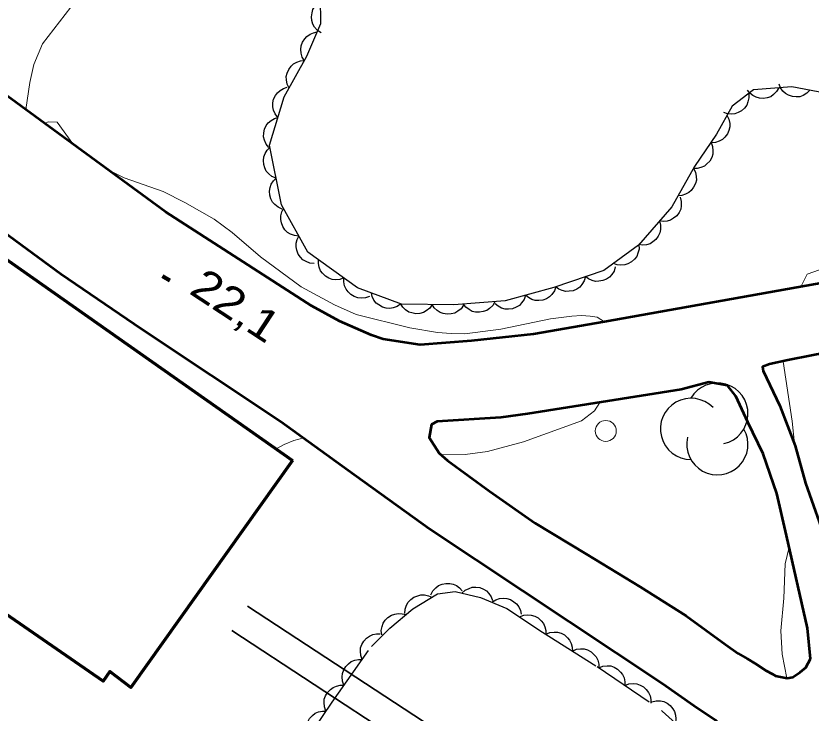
# Model space of a CAD drawing. Extents: x 356765 to 358572, y 5103174 to 5104650.
# Drawn here: x 357207.62 to 357245.57, y 5103744.31 to 5103777.58 of the extents above; entities that cross this region are included whole.
import ezdxf

# ---------------------------------------------------------------- set-up
doc = ezdxf.new("R2010")
doc.units = 0
doc.header["$LTSCALE"] = 0.6
doc.linetypes.add('DOT_DASHED', pattern=[7.7, 5, -1.2, 0.3, -1.2])
for name, color, linetype, lineweight in [('19', 7, 'Continuous', 13), ('2', 7, 'Continuous', 13), ('21', 7, 'Continuous', 53), ('22', 7, 'Continuous', 35), ('3', 7, 'Continuous', 140), ('31', 7, 'Continuous', 70), ('36', 7, 'Continuous', 13), ('44', 7, 'Continuous', 25)]:
    doc.layers.add(name, color=color, linetype=linetype, lineweight=lineweight)

msp = doc.modelspace()

# ---------------------------------------------------------------- linework, layer by layer
at = {"layer": '19'}
msp.add_lwpolyline([(357211.87, 5103780.11), (357208.89, 5103776.25), (357208.48, 5103775.26), (357208.29, 5103774.41), (357208.09, 5103773.12)], dxfattribs=at)
at = {"layer": '2'}
for points in [[(357245.08, 5103764.65), (357245.39, 5103765.26), (357252.61, 5103767.8), (357252.11, 5103768.11), (357251.59, 5103768.59), (357251.01, 5103769.36), (357250.46, 5103770.34), (357250.24, 5103770.91), (357250.08, 5103771.5), (357249.87, 5103772.63), (357249.57, 5103773.69), (357249.39, 5103774.18), (357248.86, 5103775.18), (357247.13, 5103777.8)], [(357209.01, 5103772.45), (357209.16, 5103772.53), (357209.59, 5103772.51), (357210.33, 5103771.48)], [(357212.03, 5103770.24), (357212.79, 5103769.86), (357214.65, 5103769.21), (357215.69, 5103768.68), (357217.08, 5103767.88), (357217.94, 5103767.24), (357219.29, 5103766.09), (357221.24, 5103764.66), (357222.83, 5103763.8), (357223.86, 5103763.34), (357226.43, 5103762.7), (357227.75, 5103762.48), (357228.4, 5103762.42), (357229.04, 5103762.41), (357230.76, 5103762.63), (357233.13, 5103763.13), (357234.16, 5103763.26), (357234.62, 5103763.29), (357235.03, 5103763.26), (357235.36, 5103763.2), (357235.71, 5103762.99)], [(357244.79, 5103757.16), (357244.67, 5103758.25), (357244.24, 5103761.09)], [(357235.49, 5103759.13), (357235.23, 5103758.73), (357234.61, 5103758.26), (357231.85, 5103757.26), (357230.13, 5103756.8), (357229.07, 5103756.65), (357227.92, 5103756.63)], [(357221.36, 5103757.44), (357220.88, 5103757.32), (357220.42, 5103757.13), (357220.11, 5103756.96), (357220.08, 5103756.9)], [(357244.41, 5103745.97), (357244.19, 5103747.13), (357244.13, 5103748.24), (357244.27, 5103749.8), (357244.34, 5103751.44), (357244.53, 5103752.23)]]:
    msp.add_lwpolyline(points, dxfattribs=at)
at = {"layer": '21'}
for points in [[(357274.13, 5103781.93), (357268.15, 5103774.63), (357265.09, 5103771.91), (357256.79, 5103768.04), (357251.85, 5103766.33), (357246.23, 5103764.86), (357235.72, 5103762.99), (357232.32, 5103762.4), (357229.37, 5103762.07), (357226.91, 5103761.88), (357225.15, 5103762.15), (357224.6, 5103762.34), (357223.06, 5103763.01), (357221.73, 5103763.75), (357214.76, 5103768.24), (357206.98, 5103773.93), (357202.08, 5103778.76)], [(357195.84, 5103777.59), (357203.05, 5103770.32), (357205.66, 5103768.28), (357209.77, 5103765.28), (357213.62, 5103762.65), (357220.27, 5103758.23), (357223.48, 5103755.9), (357227.34, 5103753.12), (357238.49, 5103745.72), (357239.98, 5103744.68), (357240.99, 5103743.99), (357242.15, 5103742.72), (357242.99, 5103741.38), (357243.6, 5103740.09), (357244.35, 5103738.3), (357244.72, 5103737.09), (357244.97, 5103735.96), (357245.1, 5103734.91), (357245.31, 5103733.36), (357245.34, 5103732.84), (357245.2, 5103732.58), (357245.15, 5103732.51), (357245.08, 5103732.48), (357244.99, 5103732.4)]]:
    msp.add_lwpolyline(points, dxfattribs=at)
for points in [[(357258.65, 5103765.26), (357254.82, 5103763.73), (357251.15, 5103762.61), (357248.87, 5103762.17), (357246.82, 5103761.62), (357245.6, 5103761.37), (357244.46, 5103761.15), (357243.59, 5103760.97), (357243.26, 5103760.84), (357243.28, 5103760.65), (357244.08, 5103758.97), (357244.82, 5103757.07), (357245.31, 5103755.28), (357246.34, 5103752.36), (357246.61, 5103751.48), (357246.96, 5103750.65), (357247.44, 5103750.09), (357248.63, 5103750.3), (357249.8, 5103750.67), (357250.37, 5103750.98), (357250.88, 5103751.36), (357261.31, 5103765.86)], [(357245.55, 5103746.9), (357245.4, 5103748.37), (357244.4, 5103752.78), (357243.94, 5103754.79), (357243.28, 5103756.69), (357242.56, 5103758.2), (357241.98, 5103759.44), (357241.58, 5103759.95), (357240.7, 5103760.11), (357239.37, 5103759.76), (357232.04, 5103758.59), (357230.77, 5103758.42), (357227.72, 5103758.22), (357227.45, 5103758.08), (357227.35, 5103757.46), (357227.82, 5103756.72), (357228.22, 5103756.37), (357230.23, 5103754.9), (357232.41, 5103753.38), (357234.85, 5103751.9), (357237.42, 5103750.34), (357239.61, 5103748.95), (357241.49, 5103747.59), (357242.1, 5103747.15), (357242.54, 5103746.9), (357242.9, 5103746.67), (357243.41, 5103746.34), (357243.72, 5103746.18), (357243.88, 5103746.09), (357244.11, 5103746.04), (357244.43, 5103745.97), (357244.71, 5103746.03), (357245.05, 5103746.26), (357245.33, 5103746.48)]]:
    msp.add_lwpolyline(points, close=True, dxfattribs=at)
at = {"layer": '22'}
for points in [[(357244.99, 5103732.4), (357244.9, 5103732.24), (357218.68, 5103749.41)], [(357240.63, 5103729.7), (357245.44, 5103730.22), (357217.92, 5103748.25)]]:
    msp.add_lwpolyline(points, dxfattribs=at)
at = {"layer": '3'}
msp.add_line((357214.62, 5103765.17), (357214.96, 5103764.95), dxfattribs=at)
at = {"layer": '31'}
msp.add_lwpolyline([(357220.83, 5103756.37), (357213.11, 5103745.53), (357212.1, 5103746.29), (357211.78, 5103745.83), (357202.92, 5103751.94), (357206.69, 5103757.48), (357200.44, 5103761.91), (357201.7, 5103763.71), (357201.3, 5103763.97), (357204.19, 5103768.04), (357220.83, 5103756.37)], close=True, dxfattribs=at)
at = {"layer": '36'}
msp.add_circle((357235.7738, 5103757.7771), 0.5, dxfattribs=at)
at = {"layer": '44', "linetype": 'DOT_DASHED'}
for points in [[(357246.25, 5103773.9), (357244.66, 5103774.2), (357242.83, 5103774.06), (357241.8, 5103773.27), (357241.06, 5103771.94), (357240.01, 5103770.39), (357238.93, 5103768.47), (357237.33, 5103766.64), (357235.68, 5103765.43), (357233.29, 5103764.63), (357230.98, 5103763.98), (357228.53, 5103763.79), (357226.02, 5103763.83), (357223.93, 5103764.61), (357221.56, 5103766.31), (357220.29, 5103768.57), (357219.72, 5103771.41), (357220.43, 5103773.73), (357221.5, 5103775.66), (357222.18, 5103777.22), (357222.16, 5103778.59)], [(357221.67, 5103743.3), (357222.72, 5103744.84), (357224.59, 5103747.49), (357225.46, 5103748.36), (357226.57, 5103749.29), (357227.74, 5103750), (357228.58, 5103750.11), (357229.79, 5103749.83), (357231.06, 5103749.31), (357232.76, 5103748.17), (357235.36, 5103746.53), (357238.47, 5103744.41), (357240.16, 5103742.89)]]:
    msp.add_lwpolyline(points, dxfattribs=at)
at = {"layer": '44'}
for points in [[(357222.19, 5103776.78), (357222.01, 5103776.89), (357221.88, 5103777.05), (357221.79, 5103777.19), (357221.75, 5103777.36), (357221.73, 5103777.54), (357221.76, 5103777.73), (357221.8, 5103777.89), (357221.89, 5103778.04), (357222.02, 5103778.18), (357222.16, 5103778.28)], [(357221.4, 5103775.44), (357221.29, 5103775.62), (357221.24, 5103775.81), (357221.22, 5103775.98), (357221.24, 5103776.15), (357221.3, 5103776.33), (357221.41, 5103776.49), (357221.51, 5103776.61), (357221.66, 5103776.71), (357221.83, 5103776.78), (357222, 5103776.82)], [(357220.66, 5103774.14), (357220.56, 5103774.33), (357220.53, 5103774.53), (357220.52, 5103774.69), (357220.56, 5103774.86), (357220.64, 5103775.03), (357220.76, 5103775.18), (357220.87, 5103775.3), (357221.03, 5103775.38), (357221.2, 5103775.44), (357221.38, 5103775.45)], [(357245.52, 5103774.04), (357245.37, 5103773.89), (357245.19, 5103773.79), (357245.04, 5103773.73), (357244.86, 5103773.72), (357244.68, 5103773.74), (357244.5, 5103773.81), (357244.35, 5103773.88), (357244.23, 5103774), (357244.12, 5103774.15), (357244.05, 5103774.32)], [(357220.13, 5103772.74), (357220, 5103772.91), (357219.92, 5103773.09), (357219.88, 5103773.25), (357219.89, 5103773.43), (357219.92, 5103773.61), (357220.01, 5103773.78), (357220.1, 5103773.92), (357220.23, 5103774.03), (357220.39, 5103774.12), (357220.57, 5103774.18)], [(357244.04, 5103774.15), (357243.93, 5103773.97), (357243.78, 5103773.83), (357243.65, 5103773.73), (357243.48, 5103773.68), (357243.3, 5103773.65), (357243.11, 5103773.66), (357242.95, 5103773.7), (357242.8, 5103773.78), (357242.65, 5103773.9), (357242.54, 5103774.04)], [(357242.6, 5103773.88), (357242.61, 5103773.67), (357242.56, 5103773.48), (357242.5, 5103773.32), (357242.4, 5103773.18), (357242.26, 5103773.06), (357242.09, 5103772.97), (357241.94, 5103772.91), (357241.76, 5103772.9), (357241.58, 5103772.91), (357241.41, 5103772.97)], [(357241.56, 5103772.84), (357241.65, 5103772.65), (357241.69, 5103772.45), (357241.7, 5103772.29), (357241.65, 5103772.12), (357241.58, 5103771.95), (357241.46, 5103771.8), (357241.34, 5103771.68), (357241.19, 5103771.6), (357241.01, 5103771.54), (357240.83, 5103771.53)], [(357219.69, 5103771.31), (357219.56, 5103771.47), (357219.48, 5103771.66), (357219.44, 5103771.82), (357219.45, 5103772), (357219.49, 5103772.18), (357219.57, 5103772.35), (357219.66, 5103772.48), (357219.8, 5103772.6), (357219.96, 5103772.69), (357220.13, 5103772.74)], [(357220.04, 5103769.84), (357219.84, 5103769.92), (357219.69, 5103770.05), (357219.57, 5103770.17), (357219.5, 5103770.33), (357219.45, 5103770.5), (357219.44, 5103770.69), (357219.45, 5103770.86), (357219.52, 5103771.02), (357219.61, 5103771.18), (357219.74, 5103771.31)], [(357240.8, 5103771.55), (357240.87, 5103771.36), (357240.89, 5103771.15), (357240.88, 5103770.99), (357240.83, 5103770.82), (357240.74, 5103770.66), (357240.6, 5103770.52), (357240.48, 5103770.42), (357240.32, 5103770.35), (357240.13, 5103770.31), (357239.95, 5103770.31)], [(357239.96, 5103770.3), (357240.06, 5103770.12), (357240.09, 5103769.92), (357240.1, 5103769.75), (357240.05, 5103769.58), (357239.97, 5103769.41), (357239.85, 5103769.26), (357239.74, 5103769.15), (357239.58, 5103769.07), (357239.41, 5103769.01), (357239.23, 5103769)], [(357220.33, 5103768.36), (357220.14, 5103768.45), (357219.98, 5103768.58), (357219.87, 5103768.7), (357219.79, 5103768.85), (357219.74, 5103769.03), (357219.73, 5103769.22), (357219.75, 5103769.39), (357219.81, 5103769.55), (357219.91, 5103769.71), (357220.04, 5103769.84)], [(357239.33, 5103768.93), (357239.38, 5103768.72), (357239.37, 5103768.52), (357239.35, 5103768.36), (357239.27, 5103768.2), (357239.16, 5103768.05), (357239.01, 5103767.93), (357238.87, 5103767.84), (357238.7, 5103767.79), (357238.52, 5103767.77), (357238.34, 5103767.8)], [(357221.13, 5103767.08), (357220.92, 5103767.1), (357220.73, 5103767.17), (357220.59, 5103767.25), (357220.46, 5103767.38), (357220.36, 5103767.53), (357220.29, 5103767.71), (357220.26, 5103767.87), (357220.27, 5103768.05), (357220.31, 5103768.23), (357220.39, 5103768.39)], [(357238.34, 5103767.8), (357238.39, 5103767.59), (357238.39, 5103767.39), (357238.36, 5103767.23), (357238.28, 5103767.07), (357238.17, 5103766.92), (357238.02, 5103766.8), (357237.89, 5103766.71), (357237.72, 5103766.66), (357237.53, 5103766.64), (357237.35, 5103766.67)], [(357221.86, 5103765.77), (357221.65, 5103765.79), (357221.47, 5103765.86), (357221.32, 5103765.95), (357221.2, 5103766.07), (357221.09, 5103766.22), (357221.03, 5103766.4), (357220.99, 5103766.56), (357221, 5103766.74), (357221.05, 5103766.92), (357221.13, 5103767.08)], [(357237.36, 5103766.66), (357237.37, 5103766.45), (357237.31, 5103766.26), (357237.25, 5103766.1), (357237.14, 5103765.97), (357237, 5103765.84), (357236.83, 5103765.76), (357236.68, 5103765.7), (357236.5, 5103765.69), (357236.32, 5103765.71), (357236.15, 5103765.77)], [(357223.28, 5103765.08), (357223.08, 5103765), (357222.88, 5103764.99), (357222.72, 5103765), (357222.55, 5103765.07), (357222.39, 5103765.16), (357222.26, 5103765.3), (357222.16, 5103765.42), (357222.09, 5103765.59), (357222.06, 5103765.77), (357222.06, 5103765.95)], [(357236.23, 5103765.61), (357236.18, 5103765.41), (357236.07, 5103765.24), (357235.96, 5103765.12), (357235.81, 5103765.02), (357235.64, 5103764.95), (357235.45, 5103764.92), (357235.29, 5103764.91), (357235.12, 5103764.95), (357234.95, 5103765.03), (357234.81, 5103765.14)], [(357224.5, 5103764.2), (357224.3, 5103764.13), (357224.1, 5103764.12), (357223.94, 5103764.13), (357223.77, 5103764.19), (357223.61, 5103764.29), (357223.48, 5103764.42), (357223.38, 5103764.55), (357223.31, 5103764.71), (357223.28, 5103764.9), (357223.28, 5103765.08)], [(357234.81, 5103765.14), (357234.75, 5103764.94), (357234.64, 5103764.77), (357234.54, 5103764.64), (357234.39, 5103764.54), (357234.22, 5103764.47), (357234.03, 5103764.44), (357233.87, 5103764.43), (357233.7, 5103764.48), (357233.53, 5103764.55), (357233.39, 5103764.66)], [(357233.39, 5103764.66), (357233.32, 5103764.46), (357233.2, 5103764.29), (357233.09, 5103764.17), (357232.94, 5103764.08), (357232.77, 5103764.02), (357232.58, 5103764), (357232.41, 5103764), (357232.25, 5103764.05), (357232.08, 5103764.14), (357231.94, 5103764.25)], [(357225.99, 5103763.84), (357225.82, 5103763.72), (357225.63, 5103763.65), (357225.47, 5103763.62), (357225.29, 5103763.64), (357225.11, 5103763.69), (357224.95, 5103763.79), (357224.82, 5103763.88), (357224.71, 5103764.02), (357224.63, 5103764.19), (357224.59, 5103764.37)], [(357231.94, 5103764.25), (357231.88, 5103764.05), (357231.76, 5103763.89), (357231.65, 5103763.77), (357231.5, 5103763.68), (357231.32, 5103763.61), (357231.13, 5103763.59), (357230.97, 5103763.59), (357230.8, 5103763.64), (357230.64, 5103763.73), (357230.5, 5103763.85)], [(357227.49, 5103763.81), (357227.37, 5103763.64), (357227.21, 5103763.51), (357227.07, 5103763.43), (357226.9, 5103763.38), (357226.71, 5103763.37), (357226.52, 5103763.41), (357226.37, 5103763.45), (357226.22, 5103763.55), (357226.09, 5103763.68), (357225.99, 5103763.83)], [(357228.99, 5103763.78), (357228.87, 5103763.61), (357228.71, 5103763.49), (357228.57, 5103763.4), (357228.4, 5103763.36), (357228.21, 5103763.35), (357228.02, 5103763.38), (357227.87, 5103763.43), (357227.72, 5103763.53), (357227.59, 5103763.66), (357227.49, 5103763.81)], [(357230.48, 5103763.94), (357230.38, 5103763.76), (357230.23, 5103763.62), (357230.1, 5103763.52), (357229.93, 5103763.47), (357229.75, 5103763.44), (357229.56, 5103763.45), (357229.4, 5103763.48), (357229.25, 5103763.57), (357229.1, 5103763.68), (357228.99, 5103763.83)], [(357227.43, 5103749.96), (357227.52, 5103750.15), (357227.66, 5103750.29), (357227.79, 5103750.4), (357227.96, 5103750.46), (357228.14, 5103750.5), (357228.33, 5103750.5), (357228.49, 5103750.47), (357228.65, 5103750.4), (357228.8, 5103750.29), (357228.92, 5103750.15)], [(357228.91, 5103750.03), (357229.07, 5103750.18), (357229.25, 5103750.26), (357229.4, 5103750.32), (357229.58, 5103750.32), (357229.76, 5103750.3), (357229.94, 5103750.22), (357230.08, 5103750.14), (357230.2, 5103750.02), (357230.31, 5103749.86), (357230.37, 5103749.69)], [(357226.19, 5103749.06), (357226.2, 5103749.27), (357226.27, 5103749.46), (357226.35, 5103749.61), (357226.47, 5103749.73), (357226.62, 5103749.84), (357226.8, 5103749.91), (357226.95, 5103749.96), (357227.13, 5103749.95), (357227.31, 5103749.91), (357227.47, 5103749.84)], [(357230.34, 5103749.6), (357230.52, 5103749.72), (357230.71, 5103749.78), (357230.88, 5103749.8), (357231.05, 5103749.78), (357231.23, 5103749.73), (357231.39, 5103749.62), (357231.52, 5103749.52), (357231.62, 5103749.38), (357231.7, 5103749.21), (357231.73, 5103749.03)], [(357225.08, 5103748.04), (357225.06, 5103748.25), (357225.1, 5103748.45), (357225.15, 5103748.61), (357225.25, 5103748.75), (357225.38, 5103748.88), (357225.55, 5103748.98), (357225.7, 5103749.04), (357225.87, 5103749.06), (357226.06, 5103749.05), (357226.23, 5103749.01)], [(357231.66, 5103748.91), (357231.86, 5103748.98), (357232.06, 5103749), (357232.22, 5103748.99), (357232.39, 5103748.94), (357232.55, 5103748.85), (357232.69, 5103748.72), (357232.8, 5103748.59), (357232.87, 5103748.43), (357232.91, 5103748.25), (357232.91, 5103748.07)], [(357232.91, 5103748.07), (357233.1, 5103748.16), (357233.31, 5103748.18), (357233.47, 5103748.18), (357233.64, 5103748.13), (357233.8, 5103748.04), (357233.95, 5103747.91), (357234.05, 5103747.79), (357234.13, 5103747.63), (357234.17, 5103747.45), (357234.18, 5103747.27)], [(357224.15, 5103746.87), (357224.08, 5103747.06), (357224.06, 5103747.26), (357224.07, 5103747.43), (357224.13, 5103747.59), (357224.23, 5103747.75), (357224.36, 5103747.89), (357224.49, 5103747.99), (357224.65, 5103748.06), (357224.83, 5103748.09), (357225.01, 5103748.09)], [(357234.18, 5103747.27), (357234.37, 5103747.36), (357234.57, 5103747.38), (357234.74, 5103747.38), (357234.91, 5103747.33), (357235.07, 5103747.24), (357235.21, 5103747.11), (357235.32, 5103746.99), (357235.4, 5103746.83), (357235.44, 5103746.65), (357235.45, 5103746.47)], [(357223.28, 5103745.64), (357223.21, 5103745.84), (357223.2, 5103746.04), (357223.21, 5103746.2), (357223.27, 5103746.37), (357223.36, 5103746.53), (357223.5, 5103746.66), (357223.62, 5103746.77), (357223.79, 5103746.83), (357223.97, 5103746.87), (357224.15, 5103746.87)], [(357235.45, 5103746.47), (357235.64, 5103746.55), (357235.84, 5103746.56), (357236.01, 5103746.56), (357236.18, 5103746.5), (357236.34, 5103746.41), (357236.47, 5103746.27), (357236.58, 5103746.15), (357236.65, 5103745.99), (357236.69, 5103745.81), (357236.69, 5103745.63)], [(357222.42, 5103744.41), (357222.35, 5103744.61), (357222.33, 5103744.81), (357222.34, 5103744.98), (357222.4, 5103745.14), (357222.5, 5103745.3), (357222.63, 5103745.44), (357222.76, 5103745.54), (357222.92, 5103745.6), (357223.1, 5103745.64), (357223.28, 5103745.64)], [(357236.69, 5103745.63), (357236.88, 5103745.7), (357237.08, 5103745.72), (357237.25, 5103745.71), (357237.41, 5103745.65), (357237.58, 5103745.56), (357237.71, 5103745.43), (357237.82, 5103745.3), (357237.89, 5103745.14), (357237.93, 5103744.96), (357237.93, 5103744.78)], [(357237.98, 5103744.85), (357238.18, 5103744.9), (357238.39, 5103744.89), (357238.55, 5103744.86), (357238.71, 5103744.78), (357238.85, 5103744.67), (357238.97, 5103744.52), (357239.06, 5103744.38), (357239.1, 5103744.21), (357239.12, 5103744.03), (357239.1, 5103743.85)], [(357221.58, 5103743.17), (357221.5, 5103743.36), (357221.49, 5103743.57), (357221.5, 5103743.73), (357221.55, 5103743.9), (357221.64, 5103744.06), (357221.78, 5103744.2), (357221.9, 5103744.3), (357222.07, 5103744.37), (357222.25, 5103744.41), (357222.43, 5103744.41)]]:
    msp.add_lwpolyline(points, dxfattribs=at)
for centre, start, end in [((357241.1009, 5103758.6045), 282.26917, 149.72626), ((357239.843, 5103757.8732), 44.11537, 269.80396), ((357241.1009, 5103757.1419), 166.93686, 29.62122)]:
    msp.add_arc(centre, 1.4626, start, end, dxfattribs=at)

# ---------------------------------------------------------------- texts
at = {"layer": '3', "width": 1.15}
msp.add_text('22,1   ', height=1.5, rotation=326.757, dxfattribs=at).set_placement((357215.83, 5103764.37))

doc.saveas('drawing.dxf')
